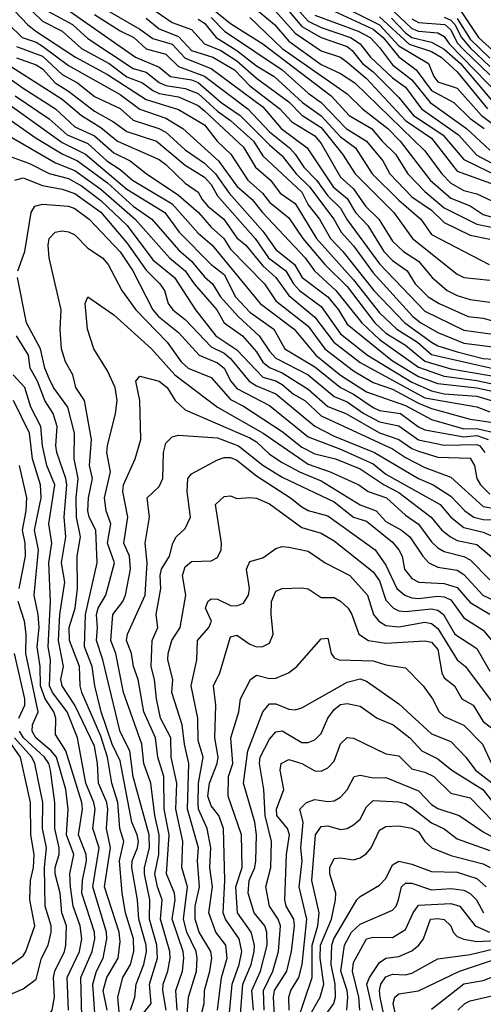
# Model space of a CAD drawing. Header units: metres. Extents: x -51132 to -49532, y -231222 to -229437.
# Tile 539 of 656: x -50381 to -50346, y -229764 to -229688. Entities that reach past the tile are written whole.
import ezdxf

# ---------------------------------------------------------------- set-up
doc = ezdxf.new("R2010")
doc.units = ezdxf.units.M
for name, color, linetype in [('CONTOUR_HALF', 8, 'Continuous'), ('CONTOUR_INDEX', 1, 'Continuous'), ('CONTOUR_INTER', 3, 'Continuous')]:
    doc.layers.add(name, color=color, linetype=linetype)

msp = doc.modelspace()

# ---------------------------------------------------------------- linework, layer by layer
at = {"layer": 'CONTOUR_HALF'}
for points, elevation in [([(-50366.58, -229686.956), (-50365.08, -229688.172), (-50362.58, -229689.744), (-50357.318, -229693.759), (-50355.913, -229695.259), (-50354.188, -229696.259), (-50353.385, -229697.259), (-50352.348, -229698.259), (-50351.398, -229699.759), (-50350.08, -229701.119), (-50348.58, -229702.399), (-50346.08, -229703.656), (-50344.58, -229703.954)], 32.5), ([(-50360.966, -229686.759), (-50359.58, -229688.415), (-50358.08, -229689.261), (-50356.08, -229689.941), (-50355.681, -229690.259), (-50354.903, -229691.259), (-50354.08, -229691.892), (-50352.08, -229693.873), (-50350.949, -229695.259), (-50348.698, -229696.759), (-50347.08, -229698.657), (-50341.58, -229701.344)], 30.5), ([(-50357.08, -229686.517), (-50353.58, -229688.285), (-50352.08, -229689.886), (-50349.793, -229691.259), (-50349.393, -229692.259), (-50349.08, -229692.66), (-50347.58, -229693.17), (-50345.711, -229695.259), (-50344.08, -229696.487)], 28.5), ([(-50381.693, -229687.259), (-50380.754, -229688.259), (-50380.092, -229688.759), (-50377.041, -229690.759), (-50374.58, -229692.104), (-50371.58, -229694.042), (-50369.08, -229694.817), (-50367.08, -229695.98), (-50366.108, -229697.259), (-50365.053, -229698.259), (-50363.73, -229700.259), (-50362.603, -229701.259), (-50362.08, -229701.963), (-50360.58, -229703.17), (-50359.507, -229704.759), (-50357.803, -229706.759), (-50356.08, -229708.455), (-50353.932, -229711.259), (-50353.08, -229712.064), (-50351.58, -229712.983), (-50350.08, -229714.209), (-50348.08, -229714.797), (-50343.58, -229715.587)], 37.5), ([(-50379.125, -229687.259), (-50377.279, -229688.259), (-50376.08, -229689.343), (-50372.58, -229691.637), (-50371.58, -229691.925), (-50370.58, -229692.718), (-50370.08, -229692.963), (-50368.58, -229693.185), (-50367.58, -229693.574), (-50366.08, -229694.944), (-50365.08, -229695.656), (-50363.305, -229697.259), (-50362.58, -229698.371), (-50359.58, -229701.178), (-50359.08, -229702.151), (-50358.202, -229703.259), (-50357.374, -229704.759), (-50356.411, -229705.759), (-50354.02, -229708.759), (-50351.635, -229711.259), (-50349.58, -229712.756), (-50349.08, -229713.029), (-50347.58, -229713.502), (-50345.58, -229714), (-50344.08, -229714.109)], 36.5), ([(-50375.58, -229687.475), (-50373.58, -229688.751), (-50372.544, -229689.259), (-50371.58, -229690.12), (-50370.08, -229690.53), (-50369.08, -229691.501), (-50367.08, -229692.245), (-50363.745, -229694.759), (-50362.08, -229696.538), (-50360.52, -229697.759), (-50360.08, -229698.251), (-50359.43, -229699.259), (-50358.443, -229700.259), (-50357.58, -229701.474), (-50356.58, -229702.421), (-50356.08, -229703.309), (-50353.58, -229706.707), (-50350.08, -229710.348), (-50347.08, -229711.813), (-50344.08, -229712.227)], 35.5), ([(-50371.58, -229687.756), (-50370.58, -229688.579), (-50369.08, -229689.185), (-50368.08, -229690.256), (-50366.435, -229690.759), (-50364.764, -229691.759), (-50363.58, -229692.983), (-50361.271, -229694.759), (-50360.347, -229695.759), (-50358.58, -229696.839), (-50358.08, -229697.418), (-50356.58, -229700.013), (-50355.58, -229700.937), (-50354.655, -229702.259), (-50353.63, -229703.259), (-50352.58, -229704.954), (-50351.729, -229705.759), (-50350.58, -229706.508), (-50349.518, -229707.759), (-50348.356, -229708.759), (-50347.58, -229709.161), (-50346.58, -229709.464), (-50345.08, -229709.675)], 34.5), ([(-50367.58, -229687.851), (-50367.08, -229688.158), (-50366.183, -229689.259), (-50364.58, -229690.253), (-50363.08, -229691.435), (-50361.706, -229692.259), (-50359.513, -229694.259), (-50358.08, -229695.297), (-50356.58, -229696.92), (-50355.439, -229697.759), (-50354.147, -229699.759), (-50352.08, -229701.802), (-50350.398, -229703.259), (-50349.58, -229704.456), (-50345.118, -229706.759)], 33.5), ([(-50362.885, -229687.259), (-50361.687, -229688.259), (-50360.58, -229689.541), (-50358.08, -229691.331), (-50356.58, -229692.033), (-50355.496, -229692.759), (-50350.08, -229697.992), (-50348.779, -229699.759), (-50348.08, -229700.48), (-50347.08, -229701.06), (-50346.08, -229701.312), (-50344.08, -229702.244)], 31.5), ([(-50358.58, -229687.531), (-50355.224, -229688.759), (-50354.305, -229689.259), (-50353.58, -229690.016), (-50352.58, -229691.374), (-50351.08, -229692.52), (-50349.661, -229694.259), (-50346.857, -229696.259), (-50345.08, -229697.946)], 29.5), ([(-50352.646, -229687.759), (-50351.58, -229688.888), (-50351.08, -229689.241), (-50349.58, -229689.619), (-50348.58, -229690.149), (-50347.34, -229691.259), (-50344.787, -229694.259)], 27.5), ([(-50351.08, -229687.818), (-50350.58, -229688.093), (-50348.544, -229688.259), (-50348.08, -229688.669), (-50347.58, -229689.652), (-50347.08, -229690.2), (-50345.08, -229692.142)], 26.5), ([(-50347.58, -229687.785), (-50346.58, -229689.379), (-50345.08, -229690.843)], 25.5), ([(-50381.58, -229689.937), (-50379.58, -229690.698), (-50378.08, -229692.116), (-50376.884, -229692.759), (-50375.58, -229693.803), (-50373.58, -229694.741), (-50372.58, -229695.626), (-50370.597, -229696.259), (-50370.08, -229696.555), (-50368.58, -229697.913), (-50367.08, -229698.947), (-50366.236, -229699.759), (-50365.175, -229701.259), (-50362.58, -229704.179), (-50361.58, -229705.597), (-50360.145, -229706.759), (-50359.559, -229707.759), (-50357.58, -229709.265), (-50356.757, -229710.259), (-50356.08, -229711.351), (-50352.58, -229714.19), (-50350.58, -229715.41), (-50349.08, -229715.951), (-50346.08, -229716.277), (-50341.08, -229717.349)], 38.5), ([(-50383.58, -229690.505), (-50378.08, -229694.022), (-50376.58, -229695.264), (-50375.08, -229696.195), (-50373.791, -229697.259), (-50370.58, -229698.672), (-50370.08, -229699.057), (-50368.58, -229700.494), (-50367.58, -229701.18), (-50367.273, -229701.759), (-50366.823, -229702.259), (-50365.588, -229703.259), (-50364.58, -229704.701), (-50363.89, -229705.259), (-50362.58, -229706.875), (-50361.579, -229707.759), (-50360.58, -229709.155), (-50358.58, -229710.82), (-50357.102, -229712.759), (-50355.08, -229714.322), (-50350.08, -229717.032), (-50346.08, -229717.75), (-50345.08, -229718.117)], 39.5), ([(-50381.691, -229693.759), (-50379.08, -229695.535), (-50377.674, -229696.759), (-50376.08, -229697.433), (-50374.63, -229698.759), (-50373.58, -229699.441), (-50372.63, -229700.259), (-50369.58, -229702.078), (-50367.58, -229704.351), (-50366.484, -229705.259), (-50362.789, -229709.759), (-50360.157, -229711.759), (-50358.493, -229713.759), (-50356.58, -229715.296), (-50354.58, -229716.576), (-50351.58, -229717.648), (-50349.58, -229718.713), (-50347.08, -229719.428), (-50346.08, -229719.407), (-50344.541, -229719.759)], 40.5), ([(-50383.58, -229694.583), (-50380.08, -229697.012), (-50378.08, -229698.231), (-50376.887, -229698.759), (-50374.58, -229700.457), (-50372.58, -229702.268), (-50371.154, -229703.259), (-50369.08, -229705.634), (-50368.08, -229706.495), (-50367.08, -229707.723), (-50366.472, -229708.259), (-50365.847, -229709.259), (-50364.493, -229710.759), (-50362.856, -229712.259), (-50362.08, -229713.438), (-50361.58, -229713.976), (-50359.08, -229715.277), (-50357.08, -229716.953), (-50356.08, -229717.363), (-50354.778, -229718.259), (-50353.58, -229718.896), (-50352.08, -229719.208), (-50350.58, -229720.285), (-50348.58, -229720.692), (-50346.08, -229720.633), (-50345.83, -229720.759), (-50345.466, -229721.259)], 41.5), ([(-50382.58, -229698.247), (-50380.58, -229698.982), (-50379.08, -229699.735), (-50377.58, -229700.125), (-50376.58, -229700.695), (-50375.08, -229701.813), (-50373.043, -229703.759), (-50371.08, -229706.401), (-50369.401, -229707.759), (-50367.771, -229710.259), (-50366.2, -229712.259), (-50364.58, -229713.343), (-50362.58, -229715.449), (-50361.58, -229715.735), (-50361.08, -229716.028), (-50360.223, -229716.759), (-50359.334, -229717.259), (-50358.08, -229718.422), (-50352.58, -229720.986), (-50351.58, -229721.655), (-50350.08, -229722.419), (-50348.08, -229723.175), (-50345.58, -229725.426), (-50344.58, -229725.608)], 42.5), ([(-50381.485, -229707.259), (-50380.953, -229705.759), (-50380.465, -229702.759), (-50380.183, -229702.259), (-50379.58, -229702.115), (-50377.58, -229702.249), (-50377.08, -229702.452), (-50375.975, -229703.259), (-50373.58, -229705.778), (-50372.609, -229707.259), (-50371.067, -229710.259), (-50370.634, -229710.759), (-50369.08, -229712.015), (-50367.49, -229713.759), (-50366.08, -229714.339), (-50365.58, -229714.744), (-50365.06, -229715.759), (-50364.58, -229716.32), (-50362.08, -229717.63), (-50359.08, -229720.058), (-50356.58, -229721.005), (-50354.08, -229722.133), (-50353.08, -229722.944), (-50348.895, -229725.259), (-50348.071, -229726.259), (-50347.08, -229727.056), (-50345.58, -229727.416), (-50344.76, -229727.759)], 43.5), ([(-50373.584, -229765.259), (-50373.763, -229763.259), (-50373.393, -229761.759), (-50372.807, -229760.759), (-50372.544, -229759.759), (-50372.574, -229758.759), (-50373.189, -229756.759), (-50373.437, -229755.259), (-50373.639, -229752.759), (-50373.316, -229751.259), (-50373.622, -229750.259), (-50373.769, -229748.259), (-50374.237, -229746.759), (-50374.565, -229744.759), (-50375.08, -229743.135), (-50376.553, -229739.759), (-50376.687, -229739.259), (-50376.721, -229737.759), (-50377.499, -229735.759), (-50377.524, -229734.759), (-50377.077, -229733.259), (-50376.881, -229731.759), (-50376.91, -229729.259), (-50376.644, -229727.759), (-50376.96, -229726.259), (-50376.983, -229724.759), (-50376.842, -229723.259), (-50377.137, -229721.759), (-50377.128, -229719.759), (-50377.626, -229717.759), (-50378.729, -229716.259), (-50379.08, -229715.547), (-50379.406, -229714.759), (-50379.744, -229713.259), (-50380.813, -229711.259), (-50381.517, -229707.759)], 43.5), ([(-50371.987, -229764.759), (-50371.188, -229763.759), (-50371.332, -229762.259), (-50370.716, -229760.259), (-50370.756, -229759.259), (-50371.336, -229757.259), (-50371.295, -229755.759), (-50371.702, -229753.759), (-50371.717, -229753.259), (-50371.336, -229751.759), (-50371.342, -229750.759), (-50372.58, -229746.278), (-50372.838, -229744.259), (-50373.58, -229742.808), (-50374.929, -229737.259), (-50375.412, -229735.759), (-50375.331, -229734.759), (-50375.424, -229733.759), (-50375.278, -229733.259), (-50374.686, -229732.259), (-50374.036, -229729.759), (-50374.56, -229728.259), (-50374.32, -229726.759), (-50374.671, -229725.759), (-50374.8, -229724.759), (-50374.341, -229722.759), (-50374.611, -229721.259), (-50374.578, -229720.759), (-50373.943, -229718.259), (-50373.82, -229717.259), (-50373.972, -229716.259), (-50374.58, -229714.973), (-50375.627, -229713.259), (-50376.115, -229711.759), (-50376.283, -229709.759), (-50376.08, -229709.254), (-50374.08, -229710.639), (-50371.179, -229713.259), (-50369.374, -229715.259), (-50366.08, -229717.772), (-50362.546, -229719.759), (-50359.08, -229722.152), (-50357.383, -229722.759), (-50355.181, -229723.759), (-50354.466, -229724.259), (-50353.041, -229724.759), (-50351.58, -229726.089), (-50350.58, -229726.798), (-50349.58, -229728.15), (-50349.08, -229728.607), (-50348.58, -229728.907), (-50347.08, -229729.269), (-50346.58, -229729.529), (-50345.08, -229731.093)], 44.5), ([(-50375.486, -229765.259), (-50375.694, -229762.259), (-50375.429, -229761.259), (-50374.908, -229760.259), (-50374.62, -229758.759), (-50374.652, -229758.259), (-50375.707, -229754.759), (-50375.21, -229751.759), (-50375.693, -229750.259), (-50375.518, -229748.759), (-50375.617, -229748.259), (-50376.231, -229746.759), (-50376.879, -229743.259), (-50377.688, -229741.259), (-50378.82, -229739.759), (-50379.049, -229739.259), (-50378.972, -229737.259), (-50379.153, -229736.259), (-50378.975, -229732.759), (-50379.102, -229729.759), (-50378.854, -229728.259), (-50379.094, -229726.759), (-50378.645, -229723.759), (-50379.248, -229722.259), (-50379.573, -229720.759), (-50379.714, -229719.259), (-50380.478, -229717.759), (-50380.954, -229716.259), (-50381.844, -229715.259)], 42.5), ([(-50369.194, -229764.259), (-50369.285, -229762.759), (-50368.776, -229761.259), (-50368.68, -229760.259), (-50368.741, -229759.759), (-50369.581, -229757.259), (-50369.36, -229755.759), (-50369.41, -229755.259), (-50370.007, -229753.759), (-50369.802, -229750.759), (-50370.189, -229748.759), (-50370.234, -229746.259), (-50370.682, -229744.759), (-50370.871, -229743.259), (-50371.769, -229741.259), (-50372.216, -229738.759), (-50372.564, -229737.759), (-50372.708, -229736.759), (-50373.094, -229735.759), (-50373.033, -229735.259), (-50371.655, -229732.259), (-50371.497, -229729.759), (-50371.655, -229728.259), (-50371.325, -229726.259), (-50371.511, -229724.759), (-50370.58, -229723.875), (-50370.295, -229723.259), (-50370.258, -229721.259), (-50370.08, -229720.532), (-50369.58, -229720.059), (-50369.08, -229719.931), (-50366.08, -229720.131), (-50364.468, -229720.759), (-50362.58, -229722.228), (-50361.08, -229723.152), (-50357.08, -229725.065), (-50355.58, -229726.237), (-50354.58, -229726.552), (-50352.58, -229728.188), (-50352.095, -229728.759), (-50351.826, -229729.259), (-50351.663, -229730.259), (-50351.08, -229730.977), (-50350.555, -229731.259), (-50348.58, -229731.367), (-50347.58, -229731.662), (-50346.58, -229732.818), (-50345.08, -229733.734)], 45.5), ([(-50381.383, -229731.759), (-50380.897, -229729.259), (-50380.923, -229728.259), (-50381.13, -229727.259), (-50380.847, -229725.759), (-50380.795, -229724.759), (-50381.363, -229722.259)], 41.5), ([(-50367.498, -229765.259), (-50367.108, -229763.759), (-50367.092, -229762.759), (-50366.661, -229761.259), (-50366.53, -229760.259), (-50366.6, -229759.759), (-50367.494, -229758.259), (-50367.805, -229757.259), (-50367.811, -229756.259), (-50367.463, -229754.759), (-50367.631, -229752.759), (-50367.543, -229751.759), (-50368.394, -229748.759), (-50368.289, -229745.259), (-50368.635, -229743.759), (-50368.804, -229742.259), (-50369.595, -229739.759), (-50369.528, -229738.759), (-50369.924, -229737.259), (-50369.887, -229736.759), (-50369.602, -229735.759), (-50368.971, -229734.759), (-50368.538, -229732.259), (-50368.794, -229730.759), (-50368.58, -229730.091), (-50368.08, -229729.664), (-50366.58, -229729.619), (-50366.08, -229729.362), (-50365.798, -229728.759), (-50365.777, -229728.259), (-50366.231, -229725.259), (-50365.58, -229724.645), (-50365.08, -229724.607), (-50364.58, -229724.799), (-50363.58, -229724.72), (-50363.08, -229724.777), (-50362.08, -229725.211), (-50359.58, -229727.037), (-50358.08, -229727.476), (-50357.08, -229728.062), (-50354.08, -229730.476), (-50353.58, -229731.167), (-50353.08, -229732.641), (-50352.491, -229733.259), (-50352.08, -229733.464), (-50351.58, -229733.526), (-50349.58, -229733.32), (-50349.08, -229733.424), (-50348.636, -229733.759), (-50347.765, -229735.259), (-50346.08, -229736.381), (-50345.08, -229738.132)], 46.5), ([(-50365.192, -229764.759), (-50364.952, -229762.259), (-50364.398, -229760.759), (-50364.201, -229759.759), (-50364.41, -229758.759), (-50365.47, -229757.259), (-50365.647, -229756.759), (-50365.525, -229754.259), (-50365.618, -229750.259), (-50365.968, -229749.259), (-50366.58, -229748.513), (-50366.828, -229747.759), (-50366.711, -229746.759), (-50366.111, -229745.259), (-50366.031, -229744.759), (-50366.278, -229743.259), (-50366.199, -229740.759), (-50366.384, -229739.259), (-50365.912, -229738.259), (-50365.08, -229735.487), (-50364.58, -229735.353), (-50363.58, -229736.047), (-50363.08, -229736.24), (-50362.58, -229736.23), (-50362.08, -229735.953), (-50361.797, -229735.259), (-50361.945, -229733.759), (-50361.903, -229732.759), (-50361.58, -229731.95), (-50361.08, -229731.746), (-50359.58, -229731.706), (-50359.08, -229731.788), (-50358.08, -229732.441), (-50357.08, -229732.444), (-50356.58, -229732.733), (-50356.003, -229733.259), (-50355.721, -229733.759), (-50355.174, -229735.259), (-50354.44, -229735.759), (-50353.08, -229735.97), (-50350.08, -229735.783), (-50349.58, -229735.878), (-50349.08, -229736.448), (-50348.767, -229738.259), (-50348.58, -229738.631), (-50347.783, -229739.259), (-50347.229, -229740.259), (-50346.361, -229740.759), (-50345.58, -229742.007), (-50344.606, -229742.759)], 47.5), ([(-50377.588, -229764.259), (-50377.669, -229761.759), (-50376.735, -229759.759), (-50376.552, -229758.759), (-50376.687, -229757.759), (-50377.229, -229756.259), (-50377.435, -229754.759), (-50377.481, -229753.759), (-50377.178, -229752.259), (-50377.728, -229750.759), (-50377.6, -229748.759), (-50377.788, -229747.259), (-50378.512, -229744.759), (-50378.918, -229744.259), (-50380.109, -229743.259), (-50380.372, -229742.759), (-50380.344, -229742.259), (-50379.926, -229741.259), (-50380.86, -229736.759), (-50380.843, -229735.259), (-50380.966, -229734.259), (-50381.453, -229732.759)], 41.5), ([(-50363.316, -229764.259), (-50363.428, -229762.759), (-50362.766, -229761.259), (-50362.243, -229759.259), (-50362.265, -229758.259), (-50362.418, -229757.759), (-50363.258, -229756.759), (-50363.718, -229755.259), (-50363.631, -229754.259), (-50363.193, -229753.259), (-50363.114, -229752.759), (-50363.073, -229750.759), (-50363.206, -229749.759), (-50364.078, -229746.759), (-50363.735, -229744.259), (-50362.58, -229741.26), (-50362.08, -229740.646), (-50361.58, -229740.651), (-50360.58, -229741.055), (-50360.08, -229741.113), (-50359.58, -229740.943), (-50356.08, -229738.982), (-50355.08, -229738.728), (-50354.58, -229738.885), (-50352.08, -229740.653), (-50349.58, -229742.957), (-50348.08, -229743.552), (-50346.92, -229744.759), (-50346.184, -229745.759), (-50344.233, -229747.259)], 48.5), ([(-50382.08, -229763.055), (-50381.08, -229762.634), (-50380.08, -229761.875), (-50379.651, -229760.259), (-50379.141, -229759.259), (-50378.907, -229758.259), (-50378.921, -229757.759), (-50379.368, -229756.259), (-50379.434, -229753.259), (-50379.281, -229751.759), (-50379.574, -229750.259), (-50379.57, -229748.259), (-50380.186, -229745.259), (-50380.41, -229744.759), (-50381.747, -229743.259)], 40.5), ([(-50361.692, -229764.759), (-50361.771, -229763.259), (-50361.686, -229762.759), (-50360.728, -229761.259), (-50360.371, -229759.759), (-50360.139, -229757.759), (-50360.197, -229757.259), (-50360.791, -229756.259), (-50360.884, -229755.759), (-50360.747, -229752.259), (-50360.525, -229750.759), (-50360.685, -229750.259), (-50361.494, -229749.259), (-50361.538, -229748.759), (-50360.968, -229747.259), (-50361.251, -229745.759), (-50361.161, -229745.259), (-50360.58, -229744.929), (-50359.58, -229745.242), (-50358.58, -229745.809), (-50358.08, -229745.831), (-50357.58, -229745.59), (-50357.08, -229745.076), (-50356.58, -229743.72), (-50356.08, -229743.251), (-50355.58, -229743.299), (-50353.08, -229744.511), (-50352.08, -229744.667), (-50351.08, -229745.651), (-50350.08, -229745.914), (-50349.385, -229746.259), (-50348.08, -229747.524), (-50346.58, -229747.903), (-50344.763, -229749.759)], 49.5), ([(-50359.969, -229765.259), (-50358.771, -229761.759), (-50358.785, -229759.259), (-50358.328, -229757.759), (-50358.233, -229756.759), (-50358.81, -229754.259), (-50358.524, -229750.759), (-50358.08, -229750.099), (-50357.58, -229750.053), (-50356.58, -229750.333), (-50356.08, -229750.26), (-50355.58, -229749.98), (-50355.08, -229749.535), (-50354.58, -229748.593), (-50354.08, -229748.096), (-50352.08, -229748.203), (-50351.58, -229748.336), (-50351.08, -229748.644), (-50349.58, -229749.825), (-50348.58, -229750.298), (-50347.58, -229751.068), (-50345.08, -229751.954)], 50.5), ([(-50357.825, -229764.759), (-50357.095, -229763.759), (-50356.984, -229763.259), (-50356.991, -229762.259), (-50357.314, -229760.759), (-50357.26, -229759.259), (-50357.112, -229758.759), (-50355.322, -229755.759), (-50355.08, -229755.496), (-50353.58, -229754.632), (-50353.08, -229754.118), (-50352.58, -229753.053), (-50352.08, -229752.776), (-50351.08, -229753.001), (-50349.58, -229753.578), (-50347.58, -229753.616), (-50346.08, -229754.114), (-50345.342, -229754.759)], 51.5), ([(-50355.102, -229764.259), (-50355.17, -229763.259), (-50355.669, -229761.259), (-50355.58, -229760.591), (-50354.58, -229758.757), (-50354.08, -229758.632), (-50352.58, -229758.659), (-50351.58, -229758.055), (-50350.99, -229756.759), (-50350.58, -229756.162), (-50348.08, -229756.049), (-50347.381, -229756.259), (-50346.209, -229757.759), (-50345.101, -229758.259)], 52.5), ([(-50353.12, -229765.259), (-50353.542, -229763.259), (-50353.593, -229762.759), (-50353.478, -229762.259), (-50353.08, -229761.707), (-50352.58, -229761.504), (-50351.58, -229761.534), (-50351.08, -229761.411), (-50349.08, -229760.307), (-50346.58, -229759.981), (-50343.58, -229759.258), (-50342.58, -229759.32), (-50341.58, -229759.653), (-50340.08, -229759.851), (-50338.58, -229760.66), (-50336.58, -229761.108), (-50335.08, -229761.824), (-50333.08, -229762.572), (-50331.58, -229763.641), (-50328.58, -229765.212)], 53.5), ([(-50349.58, -229764.198), (-50347.08, -229762.246), (-50345.58, -229761.975), (-50344.08, -229761.379), (-50342.58, -229761.893), (-50341.58, -229761.829), (-50340.08, -229762.209), (-50337.58, -229762.428), (-50335.58, -229763.308), (-50333.58, -229763.973)], 54.5)]:
    msp.add_lwpolyline(points, dxfattribs=dict(at, elevation=elevation))
at = {"layer": 'CONTOUR_INDEX'}
for points, elevation in [([(-50360.615, -229686.259), (-50359.08, -229687.995), (-50358.08, -229688.489), (-50355.831, -229689.259), (-50355.08, -229689.731), (-50354.278, -229690.759), (-50352.58, -229692.366), (-50351.58, -229693.096), (-50350.338, -229694.759), (-50347.478, -229696.759), (-50346.08, -229698.319), (-50343.08, -229699.919)], 30), ([(-50374.58, -229687.16), (-50372.08, -229688.6), (-50371.08, -229689.329), (-50369.58, -229689.763), (-50368.58, -229690.842), (-50366.58, -229691.644), (-50362.58, -229694.594), (-50361.179, -229696.259), (-50359.16, -229697.759), (-50357.155, -229700.759), (-50356.08, -229701.67), (-50355.428, -229702.759), (-50354.474, -229703.759), (-50353.235, -229705.759), (-50352.58, -229706.447), (-50351.442, -229707.259), (-50350.827, -229708.259), (-50349.816, -229709.259), (-50348.972, -229709.759), (-50346.73, -229710.759), (-50345.58, -229710.902), (-50340.08, -229712.448)], 35), ([(-50347.28, -229687.259), (-50345.937, -229689.259), (-50344.58, -229690.495)], 25), ([(-50384.08, -229691.019), (-50381.08, -229693.171), (-50378.571, -229694.759), (-50377.08, -229696.149), (-50375.58, -229696.848), (-50374.08, -229698.16), (-50372.811, -229698.759), (-50371.58, -229699.752), (-50369.08, -229701.406), (-50367.558, -229702.759), (-50366.58, -229703.876), (-50365.602, -229704.759), (-50365.08, -229705.59), (-50362.45, -229708.259), (-50361.58, -229709.572), (-50359.08, -229711.509), (-50357.792, -229713.259), (-50355.58, -229714.963), (-50354.08, -229715.851), (-50352.58, -229716.386), (-50350.58, -229717.464), (-50349.58, -229717.866), (-50346.58, -229718.682), (-50344.08, -229719.037)], 40), ([(-50370.043, -229764.259), (-50370.305, -229762.759), (-50370.277, -229762.259), (-50369.91, -229761.259), (-50369.733, -229760.259), (-50369.76, -229759.759), (-50370.477, -229757.259), (-50370.349, -229755.759), (-50370.712, -229754.759), (-50370.905, -229753.759), (-50370.609, -229752.259), (-50370.586, -229750.759), (-50370.925, -229749.259), (-50371.225, -229746.759), (-50371.777, -229745.259), (-50371.914, -229743.759), (-50373.333, -229739.759), (-50373.924, -229736.759), (-50374.321, -229735.759), (-50374.162, -229733.759), (-50373.385, -229732.759), (-50373.173, -229732.259), (-50372.804, -229730.259), (-50372.861, -229729.259), (-50373.303, -229728.259), (-50372.996, -229726.259), (-50373.374, -229724.259), (-50373.342, -229723.759), (-50372.427, -229721.759), (-50371.988, -229720.259), (-50372.063, -229717.259), (-50372.386, -229715.759), (-50372.08, -229715.363), (-50370.58, -229715.765), (-50369.972, -229716.259), (-50369.337, -229717.259), (-50368.58, -229717.977), (-50363.58, -229720.133), (-50363.08, -229720.431), (-50362.08, -229721.391), (-50361.08, -229722.035), (-50359.747, -229722.759), (-50358.08, -229723.44), (-50355.08, -229725.307), (-50353.834, -229725.759), (-50353.08, -229726.591), (-50351.878, -229727.259), (-50351.242, -229727.759), (-50350.244, -229729.259), (-50349.778, -229729.759), (-50349.08, -229730.097), (-50347.58, -229730.342), (-50347.08, -229730.68), (-50345.614, -229732.259), (-50344.58, -229732.756)], 45), ([(-50382.08, -229760.798), (-50381.08, -229760.072), (-50380.861, -229759.759), (-50380.175, -229757.759), (-50380.553, -229755.759), (-50380.519, -229754.259), (-50380.287, -229753.259), (-50380.235, -229752.259), (-50380.486, -229750.759), (-50380.523, -229748.259), (-50381.278, -229744.759), (-50382.329, -229743.259)], 40), ([(-50360.548, -229764.259), (-50360.581, -229763.259), (-50360.412, -229762.759), (-50359.796, -229761.759), (-50359.538, -229760.759), (-50359.187, -229757.259), (-50359.788, -229754.759), (-50359.555, -229752.759), (-50359.653, -229751.759), (-50359.478, -229749.759), (-50359.724, -229748.759), (-50359.208, -229748.259), (-50358.58, -229748.021), (-50357.58, -229748.181), (-50357.08, -229748.121), (-50356.58, -229747.845), (-50356.08, -229747.279), (-50355.527, -229746.259), (-50355.08, -229746.137), (-50354.08, -229746.358), (-50353.08, -229746.33), (-50350.58, -229747.365), (-50349.58, -229748.398), (-50349.08, -229748.71), (-50347.427, -229749.259), (-50345.58, -229750.526), (-50344.22, -229751.259)], 50), ([(-50347.527, -229764.259), (-50346.995, -229763.759), (-50346.58, -229763.54), (-50343.58, -229762.867), (-50341.58, -229762.951), (-50339.58, -229763.404), (-50338.08, -229763.428), (-50334.58, -229764.586)], 55)]:
    msp.add_lwpolyline(points, dxfattribs=dict(at, elevation=elevation))
at = {"layer": 'CONTOUR_INTER'}
for points, elevation in [([(-50379.08, -229686.1), (-50372.408, -229690.759), (-50370.58, -229691.544), (-50369.717, -229692.259), (-50368.08, -229692.527), (-50367.58, -229692.727), (-50365.788, -229694.259), (-50364.324, -229695.259), (-50362.08, -229697.541), (-50361.08, -229698.369), (-50360.004, -229699.759), (-50358.993, -229700.759), (-50357.114, -229703.259), (-50356.55, -229704.259), (-50355.58, -229705.332), (-50354.08, -229707.405), (-50351.006, -229710.759), (-50350.395, -229711.259), (-50349.08, -229711.993), (-50347.08, -229712.829), (-50341.58, -229713.517)], 36), ([(-50381.08, -229686.556), (-50379.58, -229687.996), (-50378.07, -229688.759), (-50376.58, -229690.094), (-50374.449, -229691.259), (-50373.08, -229692.283), (-50371.875, -229692.759), (-50371.08, -229693.329), (-50370.58, -229693.575), (-50369.08, -229693.841), (-50367.58, -229694.505), (-50367.08, -229694.905), (-50364.08, -229697.717), (-50363.153, -229699.259), (-50361.987, -229700.259), (-50361.259, -229701.259), (-50360.08, -229702.047), (-50358.448, -229704.759), (-50355.58, -229707.935), (-50353.58, -229710.5), (-50352.251, -229711.759), (-50350.643, -229712.759), (-50349.58, -229713.701), (-50344.58, -229714.821)], 37), ([(-50370.805, -229687.259), (-50369.58, -229688.101), (-50368.08, -229688.64), (-50367.08, -229689.74), (-50365.827, -229690.259), (-50364.58, -229691.057), (-50363.08, -229692.389), (-50360.58, -229694.212), (-50359.58, -229695.241), (-50358.08, -229696.203), (-50356.441, -229698.259), (-50355.448, -229699.759), (-50352.47, -229702.759), (-50351.024, -229704.759), (-50347.58, -229707.515), (-50347.08, -229707.752), (-50345.08, -229707.967)], 34), ([(-50366.58, -229687.701), (-50365.539, -229688.759), (-50361.088, -229691.759), (-50359.08, -229693.547), (-50358.08, -229694.275), (-50356.143, -229696.259), (-50354.58, -229697.258), (-50353.333, -229698.759), (-50352.772, -229699.759), (-50351.08, -229701.533), (-50349.58, -229702.574), (-50348.58, -229703.529), (-50346.58, -229704.509), (-50345.08, -229704.809)], 33), ([(-50363.58, -229687.699), (-50361.08, -229690.092), (-50356.08, -229693.601), (-50354.906, -229694.759), (-50352.941, -229696.259), (-50351.994, -229697.259), (-50349.66, -229700.259), (-50348.08, -229701.651), (-50346.58, -229702.243), (-50345.58, -229702.916), (-50344.08, -229703.329)], 32), ([(-50361.571, -229687.259), (-50360.08, -229688.924), (-50358.08, -229690.28), (-50356.58, -229690.776), (-50356.08, -229691.149), (-50354.58, -229692.408), (-50351.58, -229695.652), (-50349.58, -229697.005), (-50347.58, -229699.57), (-50344.08, -229700.829)], 31), ([(-50357.08, -229687.223), (-50354.08, -229688.611), (-50353.29, -229689.259), (-50352.08, -229690.757), (-50350.749, -229691.759), (-50349.58, -229693.333), (-50347.837, -229694.259), (-50346.58, -229695.492), (-50345.514, -229696.259)], 29), ([(-50353.58, -229687.657), (-50351.29, -229689.759), (-50349.58, -229690.341), (-50348.813, -229690.759), (-50347.58, -229691.907), (-50345.237, -229694.759)], 28), ([(-50352.486, -229687.259), (-50351.08, -229688.551), (-50350.58, -229688.766), (-50349.08, -229688.894), (-50348.58, -229689.18), (-50348.188, -229689.759), (-50344.307, -229693.759)], 27), ([(-50348.58, -229687.697), (-50348.08, -229687.924), (-50347.78, -229688.259), (-50347.263, -229689.259), (-50346.58, -229690.055), (-50345.08, -229691.482)], 26), ([(-50382.182, -229688.259), (-50381.165, -229689.259), (-50380.08, -229689.619), (-50379.58, -229689.913), (-50377.58, -229691.412), (-50373.58, -229693.658), (-50372.08, -229694.774), (-50370.08, -229695.487), (-50368.766, -229696.259), (-50366.013, -229698.759), (-50364.58, -229700.708), (-50363.418, -229701.759), (-50362.618, -229702.759), (-50359.326, -229706.259), (-50358.587, -229707.259), (-50356.959, -229708.759), (-50354.948, -229711.259), (-50353.58, -229712.556), (-50350.58, -229714.685), (-50348.58, -229715.377), (-50346.08, -229715.695), (-50343.58, -229716.237)], 38), ([(-50381.58, -229690.831), (-50380.08, -229691.356), (-50379.58, -229691.661), (-50378.612, -229692.759), (-50377.58, -229693.395), (-50375.58, -229694.928), (-50374.096, -229695.759), (-50373.08, -229696.5), (-50370.8, -229697.259), (-50368.58, -229699.091), (-50367.08, -229700.025), (-50366.58, -229700.595), (-50366.08, -229701.467), (-50363.171, -229704.759), (-50362.136, -229706.259), (-50360.806, -229707.259), (-50360.222, -229708.259), (-50359.744, -229708.759), (-50358.08, -229709.991), (-50356.58, -229712.106), (-50354.505, -229713.759), (-50351.08, -229715.844), (-50349.58, -229716.51), (-50348.58, -229716.736), (-50346.08, -229716.927), (-50344.08, -229717.5)], 39), ([(-50383.58, -229693.423), (-50378.08, -229697.352), (-50376.255, -229698.259), (-50373.08, -229700.952), (-50370.133, -229702.759), (-50369.051, -229704.259), (-50366.573, -229706.759), (-50365.58, -229707.543), (-50364.692, -229709.259), (-50363.58, -229710.43), (-50361.739, -229711.759), (-50360.876, -229713.259), (-50358.58, -229714.643), (-50356.58, -229716.244), (-50355.58, -229716.762), (-50354.08, -229717.792), (-50353.58, -229718.01), (-50351.969, -229718.259), (-50350.58, -229719.274), (-50350.08, -229719.507), (-50347.08, -229720.055), (-50346.08, -229719.952), (-50345.185, -229720.259)], 41), ([(-50382.08, -229696.876), (-50378.58, -229698.932), (-50377.08, -229699.522), (-50375.08, -229700.949), (-50372.444, -229703.259), (-50369.794, -229706.259), (-50368.578, -229707.259), (-50367.881, -229708.259), (-50366.136, -229710.259), (-50365.556, -229711.259), (-50364.161, -229712.259), (-50363.08, -229713.491), (-50362.58, -229714.293), (-50362.08, -229714.715), (-50361.08, -229715.107), (-50359.08, -229716.379), (-50357.58, -229717.724), (-50356.192, -229718.259), (-50353.58, -229719.739), (-50352.08, -229720.259), (-50351.08, -229720.961), (-50350.58, -229721.155), (-50349.08, -229721.622), (-50346.58, -229721.703), (-50346.263, -229722.259), (-50346.062, -229723.259), (-50345.788, -229723.759), (-50345.08, -229724.475)], 42), ([(-50381.725, -229700.259), (-50381.08, -229700.086), (-50379.58, -229700.667), (-50378.08, -229700.949), (-50377.08, -229701.282), (-50375.08, -229702.718), (-50373.08, -229705.08), (-50371.58, -229707.192), (-50370.532, -229708.259), (-50370.184, -229708.759), (-50369.877, -229709.759), (-50369.523, -229710.259), (-50368.58, -229711.011), (-50366.58, -229713.122), (-50365.58, -229713.605), (-50365.08, -229714.004), (-50363.641, -229715.759), (-50363.08, -229716.13), (-50361.58, -229716.725), (-50358.58, -229719.235), (-50357.08, -229719.99), (-50353.969, -229721.259), (-50350.58, -229723.274), (-50349.443, -229723.759), (-50348.08, -229724.633), (-50347.008, -229725.759), (-50346.29, -229726.259), (-50345.58, -229726.43), (-50343.08, -229726.533)], 43), ([(-50372.797, -229764.259), (-50372.459, -229763.259), (-50372.364, -229762.259), (-50371.754, -229760.759), (-50371.567, -229759.759), (-50371.581, -229759.259), (-50372.147, -229757.259), (-50372.26, -229755.759), (-50372.686, -229753.259), (-50372.668, -229752.759), (-50372.261, -229751.759), (-50372.187, -229751.259), (-50372.274, -229750.759), (-50372.698, -229749.759), (-50373.58, -229745.049), (-50374.203, -229743.759), (-50375.047, -229741.259), (-50375.554, -229739.259), (-50375.764, -229737.759), (-50376.345, -229736.259), (-50376.26, -229733.759), (-50375.356, -229729.759), (-50375.476, -229727.259), (-50375.982, -229726.259), (-50376.096, -229725.759), (-50376.027, -229724.759), (-50375.72, -229723.259), (-50375.968, -229722.259), (-50375.797, -229720.259), (-50376.334, -229717.259), (-50377.02, -229716.259), (-50377.235, -229715.259), (-50377.822, -229714.259), (-50378.113, -229713.259), (-50378.226, -229711.759), (-50378.139, -229710.259), (-50379.059, -229706.259), (-50379.144, -229705.259), (-50379.064, -229704.759), (-50378.613, -229704.259), (-50378.08, -229704.171), (-50377.58, -229704.24), (-50377.08, -229704.476), (-50376.08, -229705.507), (-50374.952, -229706.259), (-50374.511, -229706.759), (-50373.46, -229708.759), (-50372.393, -229710.259), (-50369.965, -229712.759), (-50368.878, -229714.259), (-50368.343, -229714.759), (-50366.58, -229715.48), (-50365.08, -229717.182), (-50364.08, -229717.686), (-50361.08, -229719.643), (-50359.58, -229720.86), (-50358.58, -229721.354), (-50356.984, -229721.759), (-50355.08, -229722.525), (-50353.221, -229723.759), (-50352.08, -229724.34), (-50349.604, -229726.259), (-50348.76, -229727.259), (-50348.103, -229727.759), (-50347.58, -229728.044), (-50346.08, -229728.361), (-50344.08, -229730.023)], 44), ([(-50374.589, -229764.259), (-50374.897, -229762.759), (-50374.613, -229761.759), (-50373.751, -229760.259), (-50373.58, -229758.972), (-50373.661, -229758.259), (-50374.799, -229754.759), (-50374.336, -229751.759), (-50374.644, -229750.259), (-50374.531, -229748.759), (-50374.622, -229748.259), (-50375.263, -229746.759), (-50375.344, -229745.259), (-50375.58, -229743.917), (-50377.087, -229740.759), (-50378.078, -229739.259), (-50378.158, -229738.759), (-50377.957, -229737.759), (-50378.35, -229735.759), (-50378.254, -229733.759), (-50377.854, -229731.259), (-50378.112, -229729.759), (-50377.779, -229727.759), (-50377.913, -229726.259), (-50377.717, -229723.759), (-50377.783, -229723.259), (-50378.475, -229721.259), (-50378.551, -229720.759), (-50378.447, -229719.259), (-50378.751, -229718.259), (-50379.409, -229717.259), (-50379.966, -229715.759), (-50380.531, -229714.759), (-50380.668, -229713.759), (-50381.601, -229712.259)], 43), ([(-50376.55, -229764.759), (-50376.626, -229761.759), (-50375.763, -229759.759), (-50375.542, -229758.759), (-50375.575, -229758.259), (-50376.538, -229755.259), (-50376.5, -229754.259), (-50376.191, -229752.759), (-50376.206, -229752.259), (-50376.812, -229750.759), (-50376.49, -229748.759), (-50376.551, -229748.259), (-50377.796, -229744.259), (-50378.58, -229743.003), (-50378.568, -229741.759), (-50378.719, -229741.259), (-50379.367, -229740.259), (-50379.737, -229739.259), (-50379.769, -229737.759), (-50379.985, -229736.259), (-50379.838, -229734.759), (-50379.915, -229733.759), (-50380.239, -229732.259), (-50379.9, -229728.759), (-50380.211, -229727.259), (-50379.694, -229724.759), (-50379.744, -229723.759), (-50380.344, -229721.759), (-50380.599, -229719.759), (-50381.825, -229717.259)], 42), ([(-50368.551, -229766.259), (-50368.331, -229763.259), (-50367.704, -229761.259), (-50367.655, -229760.259), (-50367.719, -229759.759), (-50368.443, -229758.259), (-50368.716, -229757.259), (-50368.391, -229754.759), (-50368.831, -229753.259), (-50368.751, -229751.259), (-50369.289, -229748.759), (-50369.209, -229746.759), (-50369.664, -229744.759), (-50369.67, -229743.259), (-50370.472, -229741.759), (-50370.788, -229740.259), (-50370.947, -229738.759), (-50371.192, -229737.759), (-50371.127, -229735.759), (-50370.698, -229734.759), (-50370.81, -229733.759), (-50370.443, -229731.759), (-50370.513, -229730.759), (-50370.405, -229730.259), (-50369.796, -229729.259), (-50369.532, -229728.259), (-50369.259, -229727.759), (-50368.58, -229727.118), (-50368.175, -229726.259), (-50368.418, -229724.259), (-50368.359, -229723.259), (-50368.08, -229722.912), (-50366.08, -229721.837), (-50365.58, -229721.642), (-50365.08, -229721.656), (-50364.58, -229721.852), (-50363.08, -229723.069), (-50360.443, -229724.759), (-50359.58, -229725.449), (-50359.08, -229725.726), (-50357.58, -229726.139), (-50353.928, -229728.759), (-50353.08, -229729.94), (-50352.235, -229731.759), (-50351.636, -229732.259), (-50351.08, -229732.476), (-50350.58, -229732.508), (-50349.08, -229732.339), (-50348.58, -229732.39), (-50348.08, -229732.625), (-50347.08, -229734.003), (-50345.58, -229734.972), (-50343.58, -229737.369)], 46), ([(-50366.079, -229764.259), (-50365.77, -229761.759), (-50365.327, -229760.259), (-50365.428, -229759.259), (-50366.212, -229758.259), (-50366.758, -229756.759), (-50366.475, -229754.759), (-50366.674, -229753.259), (-50366.584, -229751.759), (-50366.889, -229750.259), (-50367.538, -229748.759), (-50367.58, -229748.382), (-50367.539, -229746.759), (-50367.192, -229744.759), (-50367.58, -229743.477), (-50367.61, -229741.759), (-50368.103, -229739.259), (-50367.675, -229737.259), (-50367.634, -229735.759), (-50366.748, -229734.759), (-50366.553, -229734.259), (-50367.011, -229733.259), (-50366.823, -229732.759), (-50366.58, -229732.539), (-50366.08, -229732.573), (-50365.08, -229733.07), (-50364.58, -229733.094), (-50364.08, -229732.888), (-50363.695, -229732.259), (-50363.606, -229731.759), (-50363.856, -229730.259), (-50363.58, -229729.678), (-50362.58, -229729.391), (-50361.58, -229728.671), (-50361.08, -229728.503), (-50360.58, -229728.559), (-50359.08, -229728.862), (-50357.779, -229729.759), (-50355.872, -229730.759), (-50354.511, -229732.259), (-50354.044, -229733.759), (-50353.628, -229734.259), (-50353.08, -229734.601), (-50352.08, -229734.708), (-50350.08, -229734.35), (-50349.58, -229734.455), (-50349.08, -229734.829), (-50347.58, -229737.243), (-50346.957, -229737.759), (-50344.58, -229740.919)], 47), ([(-50364.348, -229765.259), (-50364.133, -229762.259), (-50363.485, -229760.759), (-50363.248, -229759.759), (-50363.217, -229759.259), (-50363.493, -229758.259), (-50364.539, -229756.759), (-50364.659, -229754.759), (-50364.189, -229753.259), (-50364.238, -229750.759), (-50365.267, -229747.759), (-50365.226, -229746.259), (-50364.893, -229745.259), (-50365.048, -229743.259), (-50364.445, -229741.259), (-50364.312, -229740.259), (-50363.545, -229738.759), (-50363.08, -229738.439), (-50362.08, -229738.694), (-50361.58, -229738.675), (-50360.607, -229738.259), (-50359.962, -229737.759), (-50358.08, -229735.627), (-50357.58, -229735.588), (-50357.3, -229736.759), (-50357.08, -229737.089), (-50356.684, -229737.259), (-50354.08, -229737.318), (-50353.08, -229737.624), (-50351.58, -229737.873), (-50350.222, -229739.259), (-50349.494, -229740.259), (-50348.978, -229741.259), (-50348.58, -229741.624), (-50347.08, -229742.28), (-50345.625, -229743.759), (-50344.941, -229745.259)], 48), ([(-50381.407, -229741.759), (-50380.942, -229740.759), (-50380.944, -229740.259), (-50381.741, -229736.759)], 41), ([(-50362.492, -229764.259), (-50362.539, -229762.759), (-50361.812, -229761.259), (-50361.387, -229759.759), (-50361.231, -229757.759), (-50361.396, -229757.259), (-50362.081, -229756.259), (-50362.341, -229754.759), (-50361.963, -229753.259), (-50361.912, -229751.259), (-50362.411, -229749.259), (-50362.5, -229747.259), (-50362.851, -229745.259), (-50362.794, -229744.759), (-50362.08, -229743.374), (-50361.58, -229742.8), (-50361.08, -229742.718), (-50359.58, -229743.615), (-50359.08, -229743.619), (-50358.58, -229743.414), (-50358.08, -229742.93), (-50357.557, -229741.759), (-50357.08, -229741.077), (-50356.58, -229740.699), (-50356.08, -229740.628), (-50355.08, -229740.824), (-50353.767, -229741.759), (-50352.522, -229742.259), (-50351.243, -229743.259), (-50350.326, -229744.259), (-50349.08, -229744.884), (-50347.993, -229745.759), (-50345.616, -229747.259), (-50344.08, -229749.178)], 49), ([(-50381.58, -229766.603), (-50380.58, -229766.54), (-50380.162, -229766.259), (-50378.849, -229764.259), (-50378.65, -229763.259), (-50378.725, -229761.759), (-50378.629, -229761.259), (-50377.894, -229759.759), (-50377.773, -229759.259), (-50377.74, -229757.759), (-50378.089, -229756.759), (-50378.233, -229755.259), (-50378.605, -229753.759), (-50378.612, -229753.259), (-50378.291, -229752.259), (-50378.311, -229751.759), (-50378.629, -229750.259), (-50378.637, -229748.259), (-50378.971, -229745.759), (-50379.104, -229745.259), (-50379.437, -229744.759), (-50381.043, -229743.259), (-50381.366, -229742.759)], 41), ([(-50358.997, -229764.759), (-50358.162, -229763.259), (-50357.888, -229762.259), (-50358.149, -229760.259), (-50358.14, -229759.259), (-50357.283, -229757.259), (-50356.966, -229755.759), (-50356.95, -229755.259), (-50357.416, -229753.759), (-50357.41, -229753.259), (-50357.08, -229752.583), (-50356.58, -229752.524), (-50355.58, -229752.666), (-50355.08, -229752.52), (-50354.58, -229752.194), (-50354.233, -229751.759), (-50353.58, -229750.389), (-50353.08, -229750.102), (-50352.08, -229750.055), (-50351.08, -229750.228), (-50350.58, -229750.512), (-50350.08, -229751.27), (-50349.555, -229751.759), (-50348.08, -229752.349), (-50345.58, -229752.974), (-50345.051, -229753.259)], 51), ([(-50356.114, -229764.259), (-50356.014, -229763.259), (-50356.087, -229762.759), (-50356.569, -229761.259), (-50356.292, -229759.259), (-50355.744, -229758.259), (-50355.08, -229757.628), (-50352.58, -229756.558), (-50352.304, -229756.259), (-50352.108, -229755.759), (-50351.893, -229754.759), (-50351.58, -229754.47), (-50351.08, -229754.477), (-50349.58, -229754.989), (-50348.08, -229754.886), (-50347.08, -229755.026), (-50346.58, -229755.263), (-50346.095, -229755.759), (-50345.552, -229756.759)], 52), ([(-50354.1, -229764.259), (-50354.551, -229762.259), (-50354.366, -229761.759), (-50353.58, -229760.588), (-50353.08, -229760.248), (-50352.08, -229760.137), (-50351.08, -229759.7), (-50350.541, -229759.259), (-50350.196, -229758.759), (-50349.635, -229757.259), (-50349.08, -229757.192), (-50348.58, -229757.266), (-50348.085, -229757.759), (-50347.897, -229758.259), (-50347.58, -229758.581), (-50347.08, -229758.801), (-50346.08, -229758.969), (-50344.58, -229758.899)], 53), ([(-50352.191, -229765.259), (-50352.53, -229763.759), (-50352.405, -229763.259), (-50352.08, -229763.015), (-50350.58, -229762.786), (-50347.415, -229761.259), (-50344.08, -229760.167), (-50343.58, -229760.151), (-50342.08, -229760.595), (-50340.58, -229760.748), (-50339.08, -229761.478), (-50337.08, -229761.698), (-50335.08, -229762.6), (-50333.58, -229762.985), (-50332.08, -229764.121)], 54)]:
    msp.add_lwpolyline(points, dxfattribs=dict(at, elevation=elevation))

doc.saveas('drawing.dxf')
